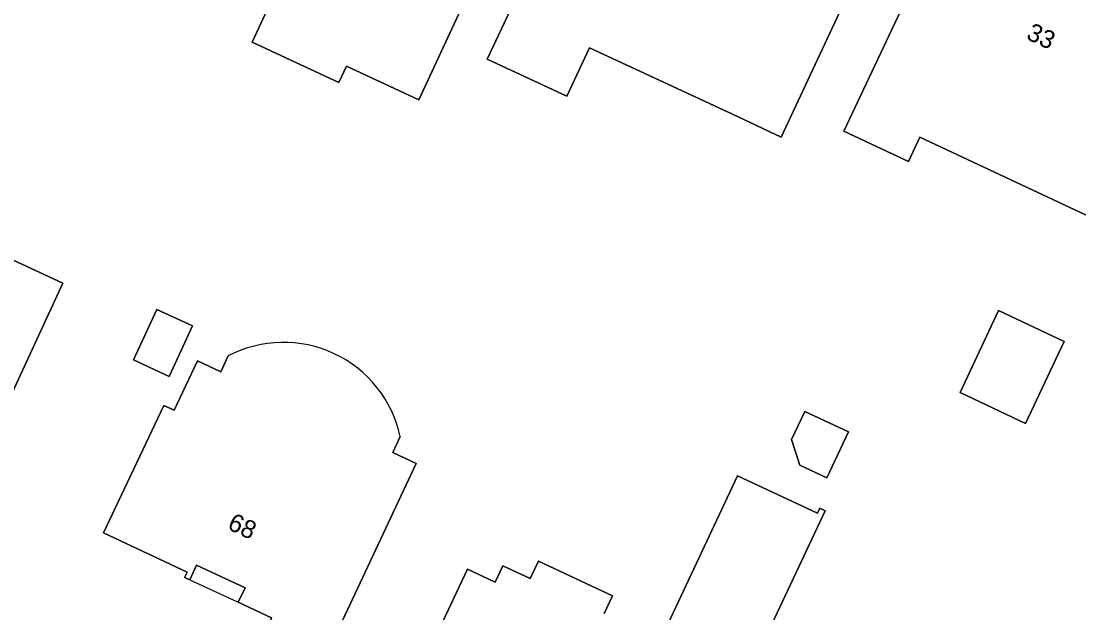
# Model space of a CAD drawing. Extents: x 158835 to 160077, y 386387 to 387778.
# Drawn here: x 159354.3 to 159412.6, y 386554 to 386586.7 of the extents above; entities that cross this region are included whole.
import ezdxf

# ---------------------------------------------------------------- set-up
doc = ezdxf.new("R2010")
doc.units = 0
for name, color, linetype in [('IMGEO_Erf', 7, 'Continuous'), ('IMGEO_Pand', 7, 'Continuous'), ('IMGEO_Pand_nummerreeks', 7, 'Continuous'), ('IMGEO_Pand_overbouw', 7, 'Continuous')]:
    doc.layers.add(name, color=color, linetype=linetype)

msp = doc.modelspace()

# ---------------------------------------------------------------- linework, layer by layer
at = {"layer": 'IMGEO_Erf'}
for points in [[(159376.2, 386582.335), (159372.202, 386584.194), (159371.784, 386583.294), (159366.995, 386585.52), (159370.886, 386593.888), (159365.143, 386596.558), (159366.98, 386600.501), (159366.521, 386600.723), (159366.658, 386601.006), (159367.596, 386600.581), (159369.135, 386603.882), (159374.065, 386601.584), (159374.515, 386602.557), (159374.769, 386602.444), (159374.643, 386602.15), (159378.45, 386600.382), (159378.163, 386599.766), (159379.521, 386599.128), (159379.808, 386599.745), (159380.078, 386600.325), (159383.76, 386598.615)], [(159386.381, 386598.207), (159389.218, 386596.873), (159389.45, 386596.764), (159389.118, 386596.058), (159391.305, 386595.024), (159391.822, 386596.129), (159398.104, 386593.19), (159397.483, 386591.898), (159400.874, 386590.316), (159396.194, 386580.284), (159393.494, 386581.542), (159385.604, 386585.218), (159384.355, 386582.537), (159379.974, 386584.578)], [(159404.331, 386590.559), (159407.577, 386589.029), (159408.074, 386590.108), (159408.922, 386589.723), (159409.349, 386590.627), (159412.303, 386589.232), (159411.884, 386588.326), (159414.183, 386587.246), (159418.976, 386584.995), (159419.077, 386585.202), (159419.362, 386585.063), (159414.623, 386574.97), (159414.334, 386575.106), (159414.427, 386575.305), (159403.837, 386580.282), (159403.204, 386578.934), (159399.641, 386580.609)], [(159351.19, 386578.58), (159349.711, 386575.385), (159356.553, 386572.218), (159353.092, 386564.74), (159334.42, 386573.381), (159337.881, 386580.859), (159339.36, 386584.054), (159345.227, 386581.339)], [(159361.748, 386570.768), (159363.718, 386569.856), (159362.428, 386567.071), (159360.458, 386567.982)], [(159411.801, 386569.005), (159409.675, 386564.48), (159406.055, 386566.18), (159408.181, 386570.705)], [(159396.756, 386563.586), (159397.487, 386565.142), (159399.901, 386564.009), (159398.711, 386561.473), (159397.218, 386562.174)]]:
    msp.add_lwpolyline(points, close=True, dxfattribs=at)
for points in [[(159375.17, 386563.748), (159374.759, 386562.873), (159376.049, 386562.268), (159371.134, 386551.805), (159367.88, 386553.334), (159368.066, 386553.748), (159366.221, 386554.606), (159366.612, 386555.412), (159363.924, 386556.661), (159363.559, 386555.849), (159363.267, 386555.981), (159363.413, 386556.269), (159358.804, 386558.439), (159362.137, 386565.474), (159362.705, 386565.207), (159363.983, 386567.931), (159365.273, 386567.326), (159365.683, 386568.201)], [(159389.528, 386552.529), (159393.779, 386561.59), (159398.188, 386559.521), (159398.315, 386559.793), (159398.605, 386559.657), (159391.422, 386544.359)], [(159377.5, 386553.51), (159378.888, 386556.427), (159380.409, 386555.714), (159380.833, 386556.619), (159382.336, 386555.914), (159382.79, 386556.882), (159386.873, 386554.967), (159386.414, 386553.989)]]:
    msp.add_lwpolyline(points, dxfattribs=at)
msp.add_arc((159368.735, 386562.371), 6.581, 12.08013, 117.63111, dxfattribs=at)
at = {"layer": 'IMGEO_Pand'}
for points in [[(159366.521, 386600.723), (159366.98, 386600.501), (159365.143, 386596.558), (159370.886, 386593.888), (159366.995, 386585.52), (159371.784, 386583.294), (159372.202, 386584.194), (159376.2, 386582.335), (159383.76, 386598.615), (159380.078, 386600.325), (159379.808, 386599.745), (159379.521, 386599.128), (159378.163, 386599.766), (159378.45, 386600.382), (159374.643, 386602.15), (159374.769, 386602.444), (159374.515, 386602.557), (159374.065, 386601.584), (159369.135, 386603.882), (159367.596, 386600.581), (159366.658, 386601.006)], [(159400.874, 386590.316), (159397.483, 386591.898), (159398.104, 386593.19), (159391.822, 386596.129), (159391.305, 386595.024), (159389.118, 386596.058), (159389.45, 386596.764), (159389.218, 386596.873), (159386.381, 386598.207), (159379.974, 386584.578), (159384.355, 386582.537), (159385.604, 386585.218), (159393.494, 386581.542), (159396.194, 386580.284)], [(159414.183, 386587.246), (159411.884, 386588.326), (159412.303, 386589.232), (159409.349, 386590.627), (159408.922, 386589.723), (159408.074, 386590.108), (159407.577, 386589.029), (159404.331, 386590.559), (159399.641, 386580.609), (159403.204, 386578.934), (159403.837, 386580.282), (159414.427, 386575.305), (159414.334, 386575.106), (159414.623, 386574.97), (159419.362, 386585.063), (159419.077, 386585.202), (159418.976, 386584.995)], [(159351.19, 386578.58), (159345.227, 386581.339), (159339.36, 386584.054), (159337.881, 386580.859), (159334.42, 386573.381), (159353.092, 386564.74), (159356.553, 386572.218), (159349.711, 386575.385)], [(159361.748, 386570.768), (159360.458, 386567.982), (159362.428, 386567.071), (159363.718, 386569.856)], [(159411.801, 386569.005), (159408.181, 386570.705), (159406.055, 386566.18), (159409.675, 386564.48)], [(159396.756, 386563.586), (159397.218, 386562.174), (159398.711, 386561.473), (159399.901, 386564.009), (159397.487, 386565.142)]]:
    msp.add_lwpolyline(points, close=True, dxfattribs=at)
for points in [[(159365.683, 386568.201), (159365.273, 386567.326), (159363.983, 386567.931), (159362.705, 386565.207), (159362.137, 386565.474), (159358.804, 386558.439), (159363.413, 386556.269), (159363.267, 386555.981), (159363.559, 386555.849), (159363.924, 386556.661), (159366.612, 386555.412), (159366.221, 386554.606), (159368.066, 386553.748), (159367.88, 386553.334), (159371.134, 386551.805), (159376.049, 386562.268), (159374.759, 386562.873), (159375.17, 386563.748)], [(159391.422, 386544.359), (159398.605, 386559.657), (159398.315, 386559.793), (159398.188, 386559.521), (159393.779, 386561.59), (159389.528, 386552.529)], [(159386.414, 386553.989), (159386.873, 386554.967), (159382.79, 386556.882), (159382.336, 386555.914), (159380.833, 386556.619), (159380.409, 386555.714), (159378.888, 386556.427), (159377.5, 386553.51)]]:
    msp.add_lwpolyline(points, dxfattribs=at)
msp.add_arc((159368.735, 386562.371), 6.581, 12.08013, 117.63111, dxfattribs=at)
at = {"layer": 'IMGEO_Pand_overbouw'}
msp.add_lwpolyline([(159363.559, 386555.849), (159366.221, 386554.606), (159366.612, 386555.412), (159363.924, 386556.661)], close=True, dxfattribs=at)

# ---------------------------------------------------------------- texts
at = {"layer": 'IMGEO_Pand_nummerreeks'}
for s, rotation, p in [('33', 334.81425, (159409.652, 386585.721)), ('68', 335.0777, (159365.583, 386558.668))]:
    msp.add_text(s, height=1, rotation=rotation, dxfattribs=at).set_placement(p)

doc.saveas('drawing.dxf')
